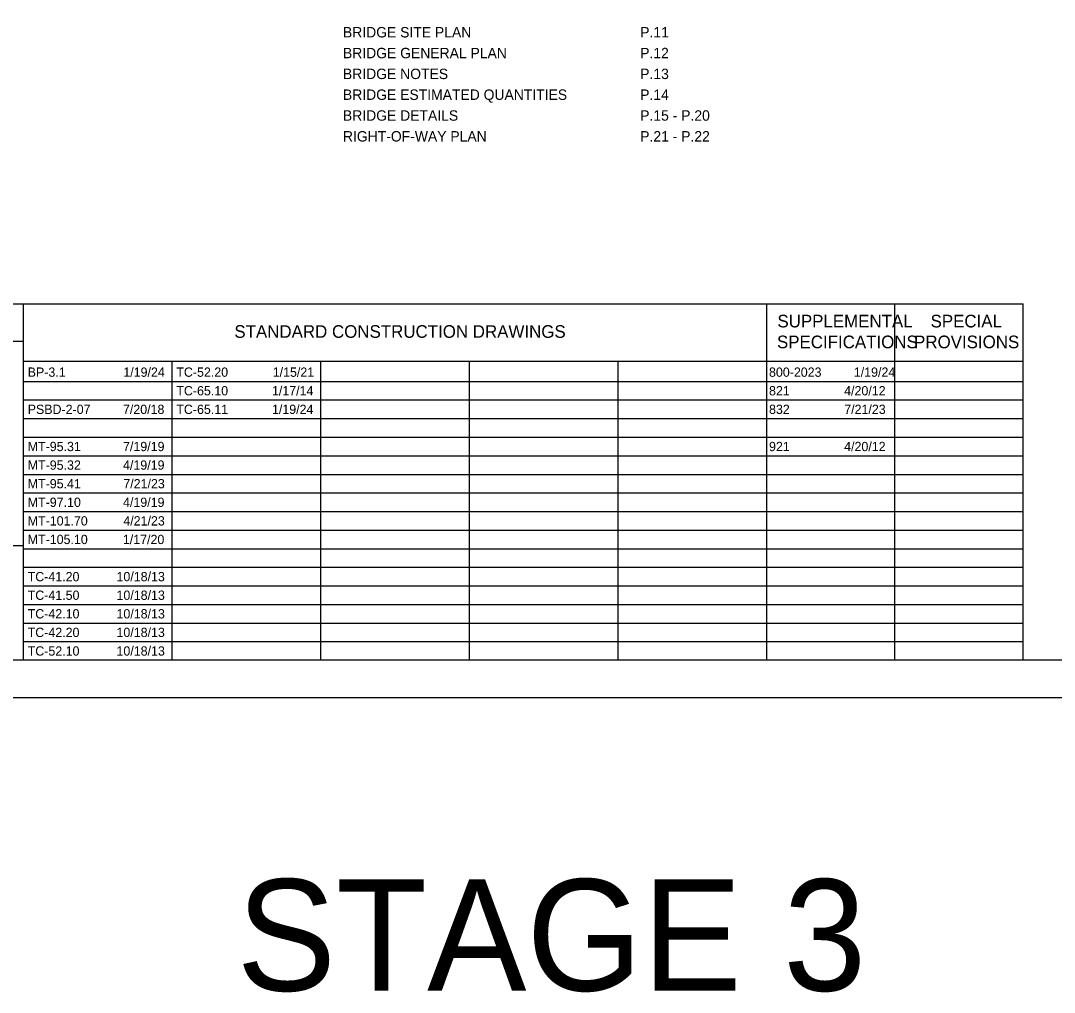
# Model space of a CAD drawing. Extents: x -38.2 to 41.9, y -4 to 24.9.
# Drawn here: x 10.11 to 24.02, y -3.97 to 9.1 of the extents above; entities that cross this region are included whole.
import ezdxf

# ---------------------------------------------------------------- set-up
doc = ezdxf.new("R2010")
doc.units = 0
for name, color, linetype in [('SH_Border', 7, 'Continuous'), ('SH_Cut_Line', 7, 'Continuous'), ('SH_Data', 7, 'Continuous'), ('SH_Text', 7, 'Continuous')]:
    doc.layers.add(name, color=color, linetype=linetype)

msp = doc.modelspace()

# ---------------------------------------------------------------- linework, layer by layer
at = {"layer": 'SH_Border'}
msp.add_lwpolyline([(1.5, 21.5), (33.5, 21.5), (33.5, 0.5), (1.5, 0.5)], close=True, dxfattribs=at)
at = {"layer": 'SH_Cut_Line'}
msp.add_lwpolyline([(0, 0), (34, 0), (34, 22), (0, 22)], close=True, dxfattribs=at)
at = {"layer": 'SH_Data'}
for p, q in [((7.35, 5.292), (10.15, 5.292)), ((10.15, 5.292), (23.6, 5.292)), ((10.15, 0.5), (10.15, 5.292)), ((20.15, 0.5), (20.15, 5.292)), ((21.875, 0.5), (21.875, 5.292)), ((23.6, 0.5), (23.6, 5.292)), ((7.35, 4.792), (10.15, 4.792)), ((10.15, 4.521), (23.6, 4.521)), ((12.15, 0.5), (12.15, 4.521)), ((14.15, 0.5), (14.15, 4.521)), ((16.15, 0.5), (16.15, 4.521)), ((18.15, 0.5), (18.15, 4.521)), ((10.15, 4.25), (23.6, 4.25)), ((10.15, 4), (23.6, 4)), ((10.15, 3.75), (23.6, 3.75)), ((10.15, 3.5), (23.6, 3.5)), ((10.15, 3.25), (23.6, 3.25)), ((10.15, 3), (23.6, 3)), ((10.15, 2.75), (23.6, 2.75)), ((10.15, 2.5), (23.6, 2.5)), ((10.15, 2.25), (23.6, 2.25)), ((7.35, 2.042), (10.15, 2.042)), ((10.15, 2), (23.6, 2)), ((10.15, 1.75), (23.6, 1.75)), ((10.15, 1.5), (23.6, 1.5)), ((10.15, 1.25), (23.6, 1.25)), ((10.15, 1), (23.6, 1)), ((10.15, 0.75), (23.6, 0.75))]:
    msp.add_line(p, q, dxfattribs=at)

# ---------------------------------------------------------------- texts
at = {"layer": 'SH_Text'}
for s, height, p in [('BRIDGE SITE PLAN', 0.14, (14.447, 8.876)), ('P.11', 0.14, (18.447, 8.876)), ('BRIDGE GENERAL PLAN', 0.14, (14.447, 8.596)), ('P.12', 0.14, (18.447, 8.596)), ('BRIDGE NOTES', 0.14, (14.447, 8.316)), ('P.13', 0.14, (18.447, 8.316)), ('BRIDGE ESTIMATED QUANTITIES', 0.14, (14.447, 8.036)), ('P.14', 0.14, (18.447, 8.036)), ('BRIDGE DETAILS', 0.14, (14.447, 7.756)), ('P.15 - P.20', 0.14, (18.447, 7.756)), ('RIGHT-OF-WAY PLAN', 0.14, (14.447, 7.476)), ('P.21 - P.22', 0.14, (18.447, 7.476)), ('SUPPLEMENTAL', 0.17, (20.293, 4.976)), ('SPECIAL', 0.17, (22.354, 4.976)), ('STANDARD CONSTRUCTION DRAWINGS', 0.17, (12.986, 4.836)), ('SPECIFICATIONS', 0.17, (20.287, 4.696)), ('PROVISIONS', 0.17, (22.132, 4.696)), ('BP-3.1', 0.125, (10.205, 4.312)), ('1/19/24', 0.125, (11.492, 4.312)), ('TC-52.20', 0.125, (12.205, 4.312)), ('1/15/21', 0.125, (13.502, 4.312)), ('800-2023', 0.125, (20.18, 4.312)), ('1/19/24', 0.125, (21.321, 4.312)), ('TC-65.10', 0.125, (12.205, 4.062)), ('1/17/14', 0.125, (13.492, 4.062)), ('821', 0.125, (20.18, 4.062)), ('4/20/12', 0.125, (21.191, 4.062)), ('PSBD-2-07', 0.125, (10.205, 3.812)), ('7/20/18', 0.125, (11.487, 3.812)), ('TC-65.11', 0.125, (12.205, 3.812)), ('1/19/24', 0.125, (13.492, 3.812)), ('832', 0.125, (20.18, 3.812)), ('7/21/23', 0.125, (21.192, 3.812)), ('MT-95.31', 0.125, (10.205, 3.312)), ('7/19/19', 0.125, (11.488, 3.312)), ('921', 0.125, (20.18, 3.312)), ('4/20/12', 0.125, (21.191, 3.312)), ('MT-95.32', 0.125, (10.205, 3.062)), ('4/19/19', 0.125, (11.488, 3.062)), ('MT-95.41', 0.125, (10.205, 2.812)), ('7/21/23', 0.125, (11.492, 2.812)), ('MT-97.10', 0.125, (10.205, 2.562)), ('4/19/19', 0.125, (11.488, 2.562)), ('MT-101.70', 0.125, (10.205, 2.312)), ('4/21/23', 0.125, (11.492, 2.312)), ('MT-105.10', 0.125, (10.205, 2.062)), ('1/17/20', 0.125, (11.486, 2.062)), ('TC-41.20', 0.125, (10.205, 1.562)), ('10/18/13', 0.125, (11.4, 1.562)), ('TC-41.50', 0.125, (10.205, 1.312)), ('10/18/13', 0.125, (11.4, 1.312)), ('TC-42.10', 0.125, (10.205, 1.062)), ('10/18/13', 0.125, (11.4, 1.062)), ('TC-42.20', 0.125, (10.205, 0.812)), ('10/18/13', 0.125, (11.4, 0.812)), ('TC-52.10', 0.125, (10.205, 0.562)), ('10/18/13', 0.125, (11.4, 0.562)), ('STAGE 3', 1.5, (13.016, -3.945))]:
    msp.add_text(s, height=height, dxfattribs=at).set_placement(p)

doc.saveas('drawing.dxf')
